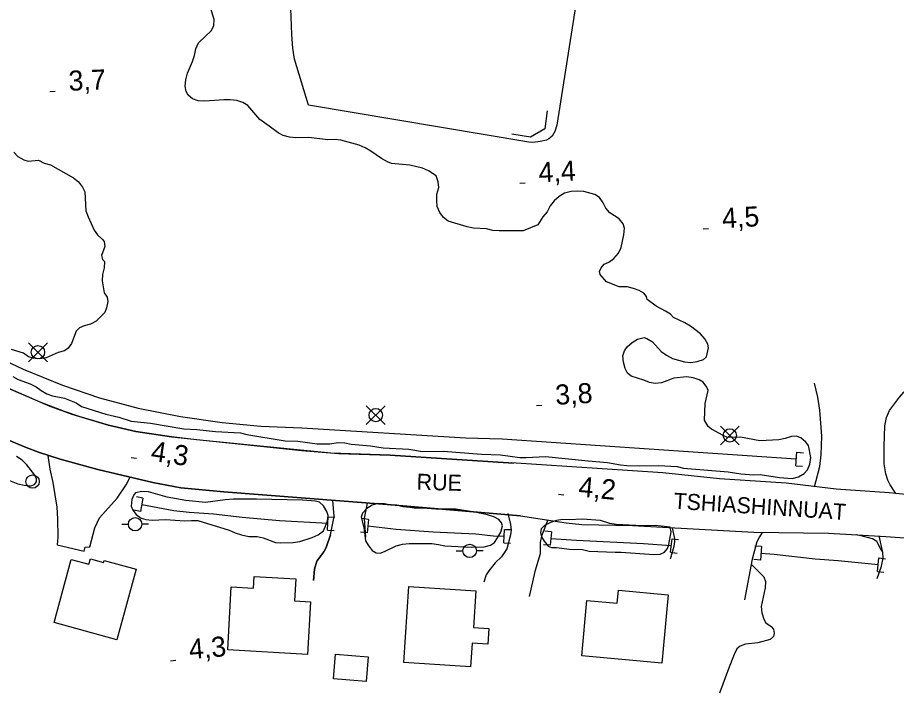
# Model space of a CAD drawing. Extents: x 336540 to 340074, y 5572036 to 5573747.
# Drawn here: x 338013.4 to 338144.9, y 5572750.3 to 5572850.7 of the extents above; entities that cross this region are included whole.
import ezdxf

# ---------------------------------------------------------------- set-up
doc = ezdxf.new("R2010")
doc.units = 0
for name, color, linetype in [('Niveau 15', 7, 'Continuous'), ('Niveau 19', 7, 'Continuous'), ('Niveau 2', 7, 'Continuous'), ('Niveau 21', 7, 'Continuous'), ('Niveau 26', 7, 'Continuous'), ('Niveau 3', 7, 'Continuous'), ('Niveau 31', 7, 'Continuous'), ('Niveau 36', 7, 'Continuous'), ('Niveau 37', 7, 'Continuous'), ('Niveau 4', 7, 'Continuous'), ('Niveau 56', 7, 'Continuous')]:
    doc.layers.add(name, color=color, linetype=linetype)

msp = doc.modelspace()

# ---------------------------------------------------------------- linework, layer by layer
at = {"layer": 'Niveau 19'}
for points in [[(338144.83, 5572779.5), (338143.97, 5572780.81), (338143.62, 5572781.5), (338143.33, 5572782.46), (338143.09, 5572783.96), (338143.08, 5572786.54), (338143.2, 5572789.61), (338143.42, 5572790.88), (338143.89, 5572791.89), (338145.38, 5572793.92), (338146.04, 5572794.67), (338147.94, 5572796.35), (338150.53, 5572798.41), (338151.37, 5572799.04), (338153.43, 5572800.24), (338154.61, 5572801.05), (338157.34, 5572803.13), (338161.8, 5572805.78)], [(338132.69, 5572780.52), (338133.49, 5572783.55), (338133.68, 5572785.26), (338133.78, 5572788.06), (338133.48, 5572791.98), (338133.16, 5572793.9), (338132.66, 5572796)], [(338017.95, 5572785.2), (338018.27, 5572783.13), (338018.72, 5572781.16), (338019.3, 5572777.46), (338019.42, 5572775.72), (338019.47, 5572773.02), (338019.36, 5572771.84), (338023.38, 5572770.87), (338023.54, 5572771.49), (338024.25, 5572771.51), (338024.98, 5572774.35), (338025.69, 5572775.88), (338028.32, 5572778.81), (338029.71, 5572780.81), (338030.29, 5572781.93)], [(338060.27, 5572773.33), (338060.8, 5572776.04), (338060.6, 5572778.48)], [(338065.74, 5572778.07), (338065.31, 5572775.79), (338065.47, 5572772.97)], [(338086.78, 5572776.53), (338087.19, 5572774.84), (338087.27, 5572774), (338087.19, 5572773.31), (338086.64, 5572771.23), (338085.82, 5572770.04), (338084.88, 5572769.12), (338083.94, 5572767.92), (338083.56, 5572767.34), (338083.19, 5572766.26)], [(338092.75, 5572775.54), (338091.82, 5572773.11), (338091.65, 5572772.19), (338091.63, 5572770.47), (338090.81, 5572767.86), (338090, 5572764.12)], [(338111.14, 5572769.75), (338111.67, 5572771.6), (338111.77, 5572772.32), (338111.75, 5572772.79), (338111.43, 5572774.36)], [(338060.27, 5572773.33), (338059.61, 5572771.41), (338059.28, 5572770.79), (338058.22, 5572769.36), (338057.88, 5572768.17), (338057.7, 5572766.49), (338057.88, 5572768.17), (338058.22, 5572769.36), (338059.28, 5572770.79), (338059.61, 5572771.41), (338060.27, 5572773.33)], [(338124.85, 5572773.65), (338124.42, 5572773.04), (338124.03, 5572772.27), (338123.32, 5572769.66), (338122.22, 5572763.58)], [(338142.06, 5572766.8), (338142.68, 5572768.65), (338142.92, 5572769.82), (338142.87, 5572770.68), (338142.33, 5572773.19)]]:
    msp.add_lwpolyline(points, dxfattribs=at)
at = {"layer": 'Niveau 2'}
for points in [[(338093.13, 5572822.5), (338092.65, 5572821.64), (338092.04, 5572820.89), (338091.28, 5572819.69), (338089.1, 5572818.79), (338085.5, 5572818.76), (338084.54, 5572818.85), (338083.58, 5572819.06), (338081.66, 5572819.18), (338080.69, 5572819.38), (338077.86, 5572820.22), (338077.17, 5572820.76), (338076.59, 5572821.54), (338076.23, 5572822.43), (338076.15, 5572823.33), (338076.19, 5572824.29), (338076.45, 5572825.26), (338076.37, 5572826.1), (338076.07, 5572827), (338074.93, 5572827.76), (338074.02, 5572828.13), (338072.14, 5572828.59), (338069.38, 5572828.86), (338068.81, 5572829.08), (338067.89, 5572829.62), (338066.29, 5572830.71), (338065.44, 5572831.19), (338064.53, 5572831.57), (338061.8, 5572832.35), (338060.84, 5572832.44), (338059.88, 5572832.41), (338057, 5572832.74), (338055.09, 5572832.69), (338054.13, 5572832.78), (338053.16, 5572833.04), (338052.42, 5572833.42), (338051.1, 5572834.46), (338049.67, 5572835.44), (338047.88, 5572837.54), (338047.13, 5572837.97), (338046.22, 5572838.29), (338045.26, 5572838.38), (338044.31, 5572838.36), (338041.44, 5572838.17), (338040.48, 5572838.21), (338039.63, 5572838.52), (338038.94, 5572839.07), (338038.64, 5572839.63), (338038.51, 5572840.42), (338038.6, 5572841.38), (338038.86, 5572842.34), (338039.61, 5572844.11), (338039.93, 5572845.02), (338040.13, 5572845.98), (338040.51, 5572846.89), (338042.44, 5572848.74), (338042.81, 5572849.48), (338042.85, 5572850.39), (338042.06, 5572852.96)], [(338012.87, 5572830.55), (338013.5, 5572829.89), (338014.36, 5572829.4), (338015.04, 5572829.19), (338016.56, 5572829.34), (338017.41, 5572828.91), (338018.38, 5572828.65), (338021.8, 5572826.71), (338022.55, 5572826.1), (338023.13, 5572825.33), (338023.48, 5572824.6), (338023.66, 5572821.79), (338024.02, 5572820.9), (338024.91, 5572818.89), (338025.38, 5572818.17), (338026.12, 5572817.56), (338026.42, 5572817.18), (338026.49, 5572816.44), (338026.01, 5572815.08), (338026.14, 5572814.52), (338026.43, 5572814.19), (338026.39, 5572813.23), (338026.13, 5572812.26), (338026.1, 5572811.3), (338026.42, 5572809.51), (338026.83, 5572808.84), (338026.96, 5572808.22), (338026.75, 5572807.26), (338026.49, 5572806.58), (338025.22, 5572805.25), (338024.33, 5572804.83), (338023.38, 5572804.59), (338022.71, 5572804.29), (338022.21, 5572803.77), (338021.52, 5572801.95), (338021.03, 5572801.26), (338020.47, 5572800.85), (338019.52, 5572800.6), (338017.74, 5572799.77), (338016.78, 5572799.64), (338015.82, 5572799.73), (338015.08, 5572799.93), (338014.34, 5572800.48), (338012.52, 5572801.06)], [(338112.1, 5572783.55), (338113.07, 5572783.29), (338119.73, 5572782.72), (338121.65, 5572782.43), (338123.57, 5572782.3), (338124.53, 5572782.33), (338127.41, 5572781.89), (338129.33, 5572781.76), (338130.28, 5572782.01), (338131.12, 5572782.48), (338131.61, 5572783.06), (338131.99, 5572783.91), (338132.14, 5572784.88), (338131.76, 5572786.67), (338131.35, 5572787.17), (338130.6, 5572787.83), (338129.92, 5572788.09), (338129.25, 5572788.02), (338128.3, 5572787.71), (338127.34, 5572787.52), (338124.47, 5572787.4), (338121.58, 5572787.95), (338119.67, 5572787.9), (338118.99, 5572788.17), (338117.28, 5572789.14), (338116.76, 5572789.52), (338116.23, 5572790.47), (338116.29, 5572792.95), (338116.75, 5572794.88), (338116.57, 5572795.38), (338115.99, 5572796.16), (338115.42, 5572796.48), (338114.51, 5572796.8), (338113.55, 5572796.94), (338111.64, 5572796.73), (338109.79, 5572796.06), (338108.84, 5572795.93), (338107.99, 5572796.08), (338107.14, 5572796.45), (338105.26, 5572797.03), (338104.69, 5572797.52), (338104.34, 5572798.19), (338104.09, 5572799.14), (338104.01, 5572800.1), (338104.22, 5572800.83), (338104.66, 5572801.41), (338105.37, 5572802.1), (338106.21, 5572802.57), (338107.16, 5572802.82), (338107.56, 5572802.66), (338108.42, 5572802.18), (338109.74, 5572800.74), (338110.55, 5572800.2), (338111.4, 5572799.71), (338113.22, 5572799.19), (338114.18, 5572799.1), (338115.13, 5572799.24), (338116.08, 5572799.54), (338116.52, 5572799.95), (338116.83, 5572801.31), (338116.71, 5572801.81), (338116.24, 5572802.65), (338115.6, 5572803.36), (338114.11, 5572804.51), (338113.25, 5572805), (338111.55, 5572805.8), (338111.14, 5572806.3), (338110.4, 5572806.79), (338108.97, 5572807.54), (338107.65, 5572808.53), (338107.53, 5572808.98), (338107.12, 5572809.47), (338106.44, 5572809.85), (338105.59, 5572810.17), (338104.62, 5572810.43), (338103.44, 5572810.4), (338101.56, 5572811.14), (338100.58, 5572812.25), (338100.51, 5572812.7), (338100.73, 5572813.27), (338101.22, 5572813.79), (338101.89, 5572814.08), (338102.67, 5572814.67), (338103.33, 5572815.42), (338103.76, 5572816.27), (338104.16, 5572818.2), (338104.26, 5572819.16), (338104.02, 5572819.83), (338103.43, 5572820.6), (338102.06, 5572821.47), (338101.43, 5572822.19), (338101.07, 5572822.97), (338100.49, 5572823.75), (338099.8, 5572824.24), (338098.16, 5572824.65), (338097.2, 5572824.74), (338096.24, 5572824.66), (338095.29, 5572824.41), (338094.45, 5572823.94), (338093.74, 5572823.25), (338093.13, 5572822.5)], [(338012.73, 5572797), (338013.53, 5572796.57), (338015.35, 5572795.88), (338016.2, 5572795.45), (338016.95, 5572794.9), (338017.8, 5572794.42), (338018.66, 5572794.1), (338020.47, 5572793.75), (338022.23, 5572793.06), (338023.03, 5572792.51), (338026.66, 5572791.36), (338028.59, 5572790.9), (338030.46, 5572790.32), (338033.35, 5572790), (338038.32, 5572789.16), (338040.24, 5572789.09), (338043.07, 5572788.77), (338046.79, 5572788.57), (338047.75, 5572788.32), (338053.47, 5572787.38), (338055.39, 5572787.31), (338058.27, 5572786.93), (338060.18, 5572786.92), (338061.42, 5572787.12), (338062.38, 5572787.09), (338063.34, 5572786.89), (338066.22, 5572786.62), (338068.14, 5572786.32), (338071.98, 5572786.14), (338074.02, 5572785.79), (338077.12, 5572785.81), (338082.87, 5572785.38), (338085.69, 5572785.28), (338088.58, 5572784.9)], [(338011.71, 5572781.66), (338013.47, 5572780.97), (338014.44, 5572780.74), (338015.43, 5572780.65), (338015.98, 5572780.86), (338016.26, 5572781.23), (338016.28, 5572781.68), (338016.04, 5572782.24), (338014.82, 5572783.79), (338014.13, 5572784.5), (338013.3, 5572785.02)], [(338088.58, 5572784.9), (338089.53, 5572784.87), (338092.41, 5572785.02), (338098.81, 5572784.37), (338101.69, 5572784.16), (338103.62, 5572783.8), (338104.58, 5572783.71), (338106.44, 5572783.64), (338109.32, 5572783.7), (338112.1, 5572783.55)], [(338044.5, 5572778.53), (338041.55, 5572778.15), (338038.61, 5572778.44), (338035.84, 5572778.94), (338033.03, 5572779.77), (338032.04, 5572779.81), (338031.09, 5572779.61), (338030.81, 5572779.3), (338030.55, 5572778.59), (338030.46, 5572777.62), (338030.67, 5572777.01), (338031.16, 5572776.37), (338031.91, 5572775.83), (338032.62, 5572775.62), (338033.6, 5572775.53), (338035.55, 5572775.63), (338038.45, 5572775.39), (338039.44, 5572775.47), (338040.43, 5572775.44), (338045.08, 5572774.03), (338045.99, 5572773.63), (338046.93, 5572773.34), (338048.06, 5572773.09), (338049.27, 5572773.06), (338050.2, 5572772.89), (338052.05, 5572772.17), (338052.79, 5572772.13), (338054.67, 5572772.18), (338055.66, 5572772.31), (338057.5, 5572772.92), (338058.42, 5572773.31), (338059.2, 5572773.92), (338059.81, 5572775.34), (338059.91, 5572776.19), (338059.72, 5572776.83), (338059.23, 5572777.67), (338058.59, 5572778.22), (338058.03, 5572778.37), (338056.05, 5572778.49), (338049.2, 5572778.64), (338045.73, 5572778.67), (338044.5, 5572778.53)], [(338072.14, 5572777.42), (338071.15, 5572777.5), (338070.18, 5572777.76), (338069.28, 5572777.74), (338068.32, 5572777.97), (338067.33, 5572778), (338066.49, 5572777.76), (338065.69, 5572777.26), (338065.03, 5572776.54), (338064.84, 5572775.94), (338065.22, 5572774.4), (338065.51, 5572772.44), (338065.87, 5572771.77), (338066.48, 5572770.99), (338067.08, 5572770.64), (338067.67, 5572770.6), (338068.34, 5572770.81), (338070.1, 5572771.67), (338071.02, 5572771.92), (338072.01, 5572772), (338075.41, 5572772), (338076.4, 5572771.88), (338077.37, 5572771.65), (338081.29, 5572771.49), (338083.26, 5572771.51), (338084.21, 5572771.76), (338084.77, 5572772.17), (338085.26, 5572772.85), (338085.74, 5572773.71), (338086, 5572774.68), (338085.85, 5572775.12), (338085.42, 5572775.62), (338084.71, 5572776), (338083.77, 5572776.31), (338081.87, 5572776.72), (338078.99, 5572777.16), (338076.03, 5572777.17), (338074.05, 5572777.32), (338072.79, 5572777.29), (338072.14, 5572777.42)], [(338100.64, 5572775.45), (338097.9, 5572775.64), (338095.96, 5572775.56), (338095, 5572775.6), (338094.07, 5572775.46), (338093.15, 5572775.16), (338092.26, 5572774.71), (338091.79, 5572774.2), (338091.69, 5572773.69), (338091.82, 5572773.04), (338092.23, 5572772.35), (338092.84, 5572771.6), (338093.32, 5572771.41), (338094.08, 5572771.4), (338096, 5572771.17), (338097.97, 5572771.13), (338098.94, 5572770.9), (338102.83, 5572770.71), (338103.76, 5572770.73), (338108.61, 5572770.4), (338109.6, 5572770.45), (338110.21, 5572770.75), (338110.68, 5572771.27), (338110.86, 5572771.86), (338111.21, 5572773.79), (338111.08, 5572774.46), (338108.83, 5572774.72), (338106.94, 5572774.67), (338103.02, 5572774.86), (338102.06, 5572775.03), (338100.64, 5572775.45)], [(338142.83, 5572770.85), (338142.53, 5572771.26), (338142, 5572772.32), (338141.37, 5572772.7), (338139.44, 5572773.21), (338138.88, 5572773.32)], [(338123.2, 5572768.99), (338123.26, 5572768.88), (338125.1, 5572767.06), (338125.34, 5572766.34), (338125.31, 5572765.38), (338124.69, 5572762.6), (338124.77, 5572761.64), (338125.07, 5572760.69), (338125.37, 5572760.14), (338126.17, 5572759.59), (338126.52, 5572759.21), (338126.64, 5572758.59), (338126.54, 5572758.13), (338126.04, 5572757.67), (338124.2, 5572757.18), (338122.34, 5572756.96), (338121.56, 5572756.66), (338121.06, 5572756.26), (338120.63, 5572755.4), (338119.78, 5572753.29), (338118.45, 5572749.65)]]:
    msp.add_lwpolyline(points, dxfattribs=at)
at = {"layer": 'Niveau 21'}
for points in [[(338012.03, 5572795.23), (338018.26, 5572792.57), (338021.54, 5572791.37), (338027.03, 5572789.72), (338031.14, 5572788.79), (338036.49, 5572787.97), (338055.97, 5572785.94), (338061.44, 5572785.46), (338069.2, 5572785.21), (338087.62, 5572784.05), (338069.2, 5572785.21), (338060.33, 5572785.54), (338040.23, 5572787.53), (338036.49, 5572787.97), (338031.14, 5572788.79), (338027.03, 5572789.72), (338022.65, 5572791.01), (338020.44, 5572791.76), (338016.82, 5572793.15), (338012.03, 5572795.23)], [(338011.38, 5572787.8), (338014.74, 5572786.36), (338016.56, 5572785.67), (338019.81, 5572784.62), (338025.44, 5572783.09), (338033.67, 5572781.14), (338037.85, 5572780.37), (338044.31, 5572779.77), (338068.72, 5572777.84), (338088.67, 5572776.16), (338068.72, 5572777.84), (338044.31, 5572779.77), (338037.85, 5572780.37), (338033.67, 5572781.14), (338025.44, 5572783.09), (338019.81, 5572784.62), (338016.56, 5572785.67), (338014.74, 5572786.36), (338011.38, 5572787.8)], [(338187.23, 5572780.26), (338186.96, 5572779.43), (338186.79, 5572779.2), (338185.51, 5572778.44), (338184.85, 5572778.21), (338183.64, 5572777.98), (338180.64, 5572777.62), (338179.05, 5572777.48), (338177.46, 5572777.45), (338166.16, 5572778.26), (338147.84, 5572779.18), (338143.82, 5572779.6), (338135.89, 5572780.13), (338128.44, 5572781.05), (338118.44, 5572781.7), (338109.98, 5572782.58), (338087.27, 5572784.07)], [(338088.67, 5572776.16), (338095.54, 5572775.11), (338097.84, 5572774.87), (338105.43, 5572774.71), (338123.6, 5572773.7), (338134.77, 5572773.55), (338143.33, 5572773.07), (338153.69, 5572772.3)]]:
    msp.add_lwpolyline(points, dxfattribs=at)
at = {"layer": 'Niveau 26'}
for p, q in [((338129.87, 5572783.65), (338130.02, 5572785.67)), ((338130.02, 5572785.67), (338131.02, 5572785.6)), ((338129.87, 5572783.65), (338130.87, 5572783.58)), ((338032.2, 5572778.8), (338031.21, 5572778.99)), ((338032.2, 5572778.8), (338031.81, 5572776.81)), ((338031.81, 5572776.81), (338030.83, 5572777)), ((338059.82, 5572774.01), (338059.93, 5572776.03)), ((338059.93, 5572776.03), (338060.93, 5572775.98)), ((338065.95, 5572775.63), (338064.96, 5572775.74)), ((338065.95, 5572775.63), (338065.74, 5572773.62)), ((338059.82, 5572774.01), (338060.82, 5572773.96)), ((338086.21, 5572772.12), (338086.28, 5572774.14)), ((338086.28, 5572774.14), (338087.28, 5572774.1)), ((338093.3, 5572773.76), (338092.3, 5572773.86)), ((338093.3, 5572773.76), (338093.11, 5572771.75)), ((338065.74, 5572773.62), (338064.74, 5572773.73)), ((338111.12, 5572770.71), (338111.35, 5572772.72)), ((338111.35, 5572772.72), (338112.34, 5572772.6)), ((338086.21, 5572772.12), (338087.21, 5572772.08)), ((338093.11, 5572771.75), (338092.11, 5572771.84)), ((338124.73, 5572771.57), (338123.73, 5572771.64)), ((338124.73, 5572771.57), (338124.58, 5572769.55)), ((338111.12, 5572770.71), (338112.12, 5572770.6)), ((338142.07, 5572767.86), (338142.3, 5572769.87)), ((338142.3, 5572769.87), (338143.3, 5572769.75)), ((338124.58, 5572769.55), (338123.58, 5572769.62)), ((338142.07, 5572767.86), (338143.06, 5572767.74))]:
    msp.add_line(p, q, dxfattribs=at)
at = {"layer": 'Niveau 3'}
for p, q in [((338018.25, 5572839.64), (338019.05, 5572839.68)), ((338088.56, 5572825.9), (338089.36, 5572825.95)), ((338116.03, 5572819.06), (338116.83, 5572819.11)), ((338091.09, 5572792.64), (338091.89, 5572792.69)), ((338030.42, 5572784.87), (338031.21, 5572784.76)), ((338094.39, 5572779.39), (338095.19, 5572779.31)), ((338036.33, 5572754.48), (338037.13, 5572754.55))]:
    msp.add_line(p, q, dxfattribs=at)
at = {"layer": 'Niveau 31'}
for points in [[(338028.28, 5572757.63), (338018.9, 5572760.19), (338021.48, 5572769.65), (338024.12, 5572768.93), (338024.33, 5572769.71), (338026.3, 5572769.17), (338026.39, 5572769.49), (338031.16, 5572768.19), (338028.28, 5572757.63)], [(338045.41, 5572765.53), (338048.72, 5572765.34), (338048.82, 5572767.08), (338055.05, 5572766.74), (338054.87, 5572763.45), (338057.27, 5572763.32), (338056.83, 5572755.44), (338044.88, 5572756.11), (338045.41, 5572765.53)], [(338081.22, 5572753.59), (338071.23, 5572754.23), (338071.96, 5572765.58), (338082.01, 5572764.93), (338081.66, 5572759.46), (338083.93, 5572759.31), (338083.78, 5572756.98), (338081.45, 5572757.13), (338081.22, 5572753.59)], [(338110.8, 5572764.35), (338109.85, 5572754.12), (338097.85, 5572755.23), (338098.62, 5572763.5), (338103.16, 5572763.08), (338103.34, 5572765.03), (338110.8, 5572764.35)], [(338065.91, 5572755.06), (338065.61, 5572751.39), (338060.69, 5572751.8), (338060.99, 5572755.47), (338065.91, 5572755.06)]]:
    msp.add_lwpolyline(points, dxfattribs=at)
at = {"layer": 'Niveau 36'}
for p, q in [((338017.9, 5572799.21), (338015.08, 5572802.03)), ((338015.08, 5572799.21), (338017.9, 5572802.03)), ((338068.43, 5572789.81), (338065.61, 5572792.63)), ((338065.61, 5572789.81), (338068.43, 5572792.63)), ((338121.41, 5572786.77), (338118.59, 5572789.59)), ((338118.59, 5572786.77), (338121.41, 5572789.59)), ((338029.03, 5572774.91), (338030.03, 5572774.91)), ((338033.03, 5572774.91), (338032.03, 5572774.91)), ((338079.08, 5572770.92), (338080.08, 5572770.92)), ((338083.08, 5572770.92), (338082.08, 5572770.92))]:
    msp.add_line(p, q, dxfattribs=at)
for centre in [(338016.49, 5572800.63), (338067.03, 5572791.23), (338120, 5572788.19), (338015.69, 5572781.28), (338031.03, 5572774.91), (338081.08, 5572770.92)]:
    msp.add_circle(centre, 1, dxfattribs=at)
at = {"layer": 'Niveau 37'}
msp.add_lwpolyline([(338092.68, 5572836.75), (338092.32, 5572834.02), (338090.2, 5572832.78), (338087.39, 5572833.22)], dxfattribs=at)
msp.add_lwpolyline([(338092.68, 5572836.75), (338092.32, 5572834.02), (338090.2, 5572832.78), (338087.39, 5572833.22)], dxfattribs=at)
at = {"layer": 'Niveau 4'}
for points in [[(338010.46, 5572799.91), (338014.28, 5572798.07), (338020.14, 5572795.71), (338025.71, 5572793.83), (338031.5, 5572792.27), (338037.83, 5572791), (338044.03, 5572790.12), (338049.83, 5572789.55), (338055.99, 5572789.3), (338080.43, 5572787.85), (338085.94, 5572787.66), (338129.95, 5572784.66)], [(338059.88, 5572775.02), (338052.63, 5572775.4), (338047.06, 5572775.9), (338042.74, 5572776.42), (338039.12, 5572776.66), (338036.84, 5572776.92), (338032.01, 5572777.81)], [(338065.85, 5572774.64), (338070.06, 5572774.18), (338075.6, 5572773.79), (338081.99, 5572773.46), (338084.63, 5572773.19), (338086.25, 5572773.13)], [(338093.21, 5572772.77), (338097.04, 5572772.5), (338107.08, 5572772.02), (338111.24, 5572771.71)], [(338124.66, 5572770.57), (338126.63, 5572770.43), (338132.79, 5572769.75), (338136.23, 5572769.49), (338142.19, 5572768.86)]]:
    msp.add_lwpolyline(points, dxfattribs=at)
at = {"layer": 'Niveau 56'}
msp.add_lwpolyline([(338098.95, 5572865.33), (338094.14, 5572834.59), (338093.83, 5572833.62), (338093.42, 5572832.95), (338092.91, 5572832.52), (338092.55, 5572832.35), (338091.64, 5572832.12), (338090.51, 5572832), (338089.95, 5572832.02), (338056.98, 5572837.57), (338054.89, 5572844.47), (338054.64, 5572846.08), (338054.49, 5572848.16), (338054.25, 5572853.36)], dxfattribs=at)

# ---------------------------------------------------------------- texts
at = {"layer": 'Niveau 15'}
for s, rotation, p in [('RUE', 358.4164, (338073.11, 5572780.07)), ('TSHIASHINNUAT', 356.2448, (338111.51, 5572777.23))]:
    msp.add_text(s, height=2.4, rotation=rotation, dxfattribs=at).set_placement(p)
at = {"layer": 'Niveau 3'}
for s, rotation, p in [('3,7    ', 2.2763, (338021.12, 5572839.72)), ('4,4    ', 3.1182, (338091.45, 5572826.02)), ('4,5    ', 3.1182, (338118.91, 5572819.18)), ('3,8    ', 3.1182, (338093.96, 5572792.76)), ('4,3    ', 351.5326, (338033.26, 5572784.42)), ('4,2    ', 354.5118, (338097.26, 5572779.07)), ('4,3    ', 5.0475, (338039.2, 5572754.7))]:
    msp.add_text(s, height=3, rotation=rotation, dxfattribs=at).set_placement(p)

doc.saveas('drawing.dxf')
